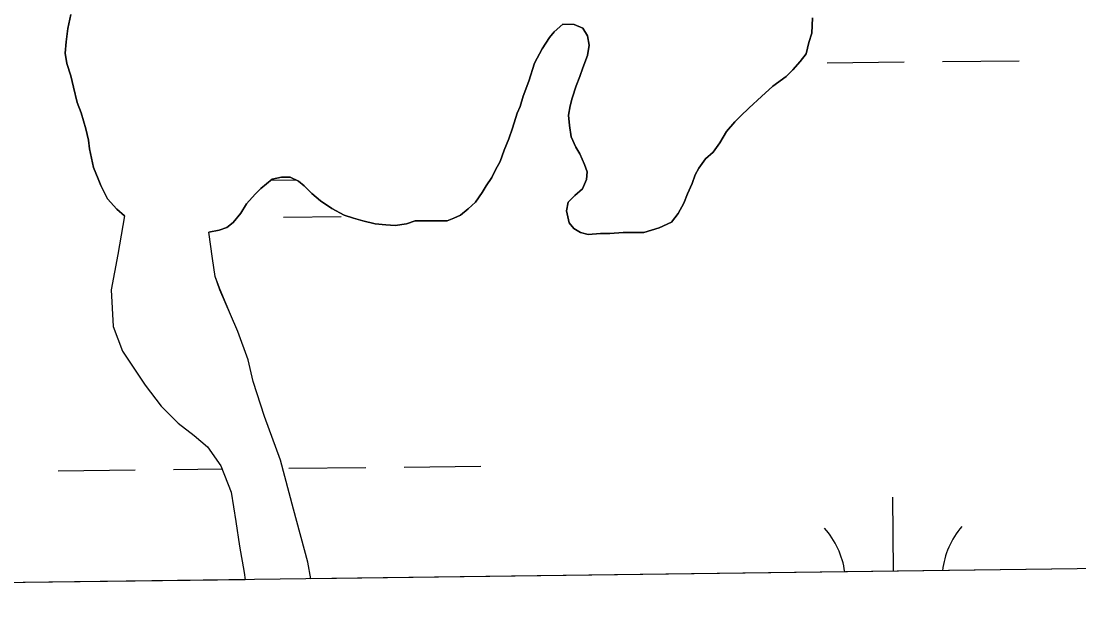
# Model space of a CAD drawing. Extents: x 3734862 to 3772949, y 391520 to 417239.
# Drawn here: x 3739994.9 to 3740435.2, y 396852.8 to 397098.9 of the extents above; entities that cross this region are included whole.
import ezdxf

# ---------------------------------------------------------------- set-up
doc = ezdxf.new("R2010")
doc.units = 0
for name, color, linetype in [('V-GRID-FRAM', 7, 'Continuous'), ('V-TOPO-SHOR', 7, 'Continuous'), ('V-WETL-SWMP', 7, 'Continuous')]:
    doc.layers.add(name, color=color, linetype=linetype)

msp = doc.modelspace()

# ---------------------------------------------------------------- linework, layer by layer
at = {"layer": 'V-GRID-FRAM'}
msp.add_lwpolyline([(3738832.32, 415033.81), (3770599.18, 415447.36), (3770843.79, 397266.59), (3739061.07, 396852.84), (3738832.32, 415033.81)], dxfattribs=at)
at = {"layer": 'V-TOPO-SHOR'}
for points in [[(3740037.93, 397017.75), (3740034.78, 397020.51), (3740030.84, 397024.85), (3740028.09, 397030.36), (3740026.91, 397033.12), (3740024.95, 397037.85), (3740023.38, 397045.73), (3740022.99, 397049.28), (3740021.81, 397054.01), (3740019.85, 397060.71), (3740018.28, 397065.04), (3740016.71, 397071.35), (3740015.53, 397076.08), (3740013.96, 397081.2), (3740013.18, 397085.53), (3740013.58, 397090.26), (3740014.37, 397095.77), (3740015.56, 397101.68)], [(3740270.76, 397023.02), (3740268.39, 397018.69), (3740265.63, 397015.15), (3740260.51, 397012.79), (3740254.2, 397010.82), (3740251.05, 397010.83), (3740245.54, 397010.83), (3740240.02, 397010.44), (3740236.08, 397010.45), (3740230.96, 397010.06), (3740227.81, 397010.85), (3740225.05, 397012.43), (3740223.08, 397014.79), (3740221.91, 397019.92), (3740222.7, 397023.46), (3740225.46, 397026.22), (3740228.62, 397028.97), (3740230.2, 397032.91), (3740230.59, 397036.06), (3740229.41, 397039.21), (3740227.45, 397043.55), (3740225.88, 397046.31), (3740223.91, 397050.65), (3740223.13, 397055.37), (3740222.74, 397059.71), (3740223.53, 397063.65), (3740224.32, 397066.8), (3740225.9, 397071.92), (3740227.48, 397075.85), (3740228.67, 397079.4), (3740230.64, 397084.52), (3740231.44, 397088.85), (3740230.65, 397092.79), (3740228.69, 397095.95), (3740225.14, 397097.52), (3740220.41, 397097.53), (3740216.86, 397094.38), (3740214.89, 397092.02), (3740211.74, 397087.3), (3740208.58, 397081.39), (3740206.21, 397073.91), (3740203.84, 397067.61), (3740202.65, 397063.27), (3740201.46, 397060.52), (3740199.49, 397054.22), (3740197.91, 397049.88), (3740195.93, 397045.16), (3740194.35, 397040.43), (3740192.38, 397036.89), (3740190.8, 397033.74), (3740188.43, 397030.2), (3740186.85, 397027.44), (3740184.09, 397023.5), (3740180.94, 397020.75), (3740177.78, 397017.99), (3740175.02, 397016.81), (3740172.27, 397015.64), (3740158.87, 397015.65)], [(3740324.42, 397100.18), (3740324.02, 397093.88), (3740322.84, 397089.94), (3740321.65, 397085.21), (3740319.28, 397082.06), (3740316.12, 397078.52), (3740313.37, 397075.76), (3740307.85, 397071.83), (3740303.11, 397067.5), (3740297.99, 397062.78), (3740294.44, 397059.24), (3740292.07, 397056.88), (3740288.52, 397052.94), (3740285.76, 397048.22), (3740283, 397044.28), (3740279.84, 397041.53), (3740277.08, 397037.59), (3740275.5, 397034.83), (3740274.32, 397031.29), (3740272.34, 397026.96), (3740270.76, 397023.02)], [(3740158.87, 397015.65), (3740155.32, 397014.47), (3740150.6, 397013.69), (3740146.66, 397014.09), (3740142.32, 397014.49), (3740137.2, 397015.67), (3740133.27, 397016.86), (3740129.33, 397018.04), (3740124.21, 397020.81), (3740119.48, 397023.96), (3740115.94, 397027.12), (3740112.79, 397030.28), (3740110.43, 397032.25), (3740106.89, 397033.83), (3740103.34, 397033.83), (3740099.4, 397033.05), (3740094.67, 397029.11), (3740092.3, 397026.75), (3740088.75, 397022.81), (3740086.38, 397018.88), (3740083.23, 397014.94), (3740080.47, 397012.97), (3740077.32, 397011.79), (3740072.98, 397011.01)], [(3740037.93, 397017.75), (3740035.15, 397001.6), (3740032.38, 396987.02), (3740033.15, 396971.66), (3740037.08, 396961.41), (3740046.52, 396947.22), (3740053.21, 396938.54), (3740060.29, 396931.45), (3740066.98, 396926.32), (3740072.5, 396921.58), (3740078, 396913.7), (3740082.33, 396902.66), (3740084.28, 396890.45), (3740085.85, 396880.21), (3740087.81, 396869.17), (3740088.21, 396866.21)], [(3740115.49, 396866.56), (3740114.2, 396873.48), (3740108.32, 396895.55), (3740102.82, 396916.04), (3740096.15, 396934.17), (3740091.43, 396948.75), (3740089.47, 396957.81), (3740085.15, 396969.64), (3740082.01, 396976.73), (3740077.68, 396986.98), (3740075.72, 396992.49), (3740074.55, 396999.98), (3740072.98, 397011.01)]]:
    msp.add_lwpolyline(points, dxfattribs=at)
at = {"layer": 'V-WETL-SWMP'}
for p, q in [((3740015.56, 397101.68), (3740014.37, 397095.77)), ((3740216.86, 397094.38), (3740220.41, 397097.53)), ((3740220.41, 397097.53), (3740225.14, 397097.52)), ((3740225.14, 397097.52), (3740228.69, 397095.94)), ((3740324.02, 397093.88), (3740324.42, 397100.18)), ((3740014.37, 397095.77), (3740013.58, 397090.26)), ((3740214.89, 397092.02), (3740216.86, 397094.38)), ((3740228.69, 397095.94), (3740230.65, 397092.79)), ((3740322.84, 397089.94), (3740324.02, 397093.88)), ((3740013.58, 397090.26), (3740013.18, 397085.53)), ((3740211.74, 397087.3), (3740214.89, 397092.02)), ((3740231.44, 397088.85), (3740230.64, 397084.52)), ((3740230.65, 397092.79), (3740231.44, 397088.85)), ((3740321.65, 397085.21), (3740322.84, 397089.94)), ((3740013.18, 397085.53), (3740013.96, 397081.2)), ((3740208.58, 397081.39), (3740211.74, 397087.3)), ((3740230.64, 397084.52), (3740228.67, 397079.4)), ((3740319.28, 397082.06), (3740321.65, 397085.21)), ((3740013.96, 397081.2), (3740015.53, 397076.07)), ((3740206.21, 397073.91), (3740208.58, 397081.39)), ((3740316.12, 397078.52), (3740319.28, 397082.06)), ((3740330.46, 397081.52), (3740362.46, 397081.85)), ((3740378.46, 397082.02), (3740410.46, 397082.36)), ((3740015.53, 397076.07), (3740016.71, 397071.35)), ((3740227.48, 397075.85), (3740225.9, 397071.92)), ((3740228.67, 397079.4), (3740227.48, 397075.85)), ((3740307.85, 397071.83), (3740313.37, 397075.76)), ((3740313.37, 397075.76), (3740316.12, 397078.52)), ((3740016.71, 397071.35), (3740018.28, 397065.04)), ((3740203.84, 397067.61), (3740206.21, 397073.91)), ((3740225.9, 397071.92), (3740224.32, 397066.8)), ((3740303.11, 397067.5), (3740307.85, 397071.83)), ((3740202.65, 397063.27), (3740203.84, 397067.61)), ((3740224.32, 397066.8), (3740223.53, 397063.65)), ((3740297.99, 397062.78), (3740303.11, 397067.5)), ((3740018.28, 397065.04), (3740019.85, 397060.71)), ((3740201.46, 397060.52), (3740202.65, 397063.27)), ((3740223.53, 397063.65), (3740222.74, 397059.71)), ((3740294.44, 397059.24), (3740297.99, 397062.78)), ((3740019.85, 397060.71), (3740021.81, 397054.01)), ((3740199.49, 397054.22), (3740201.46, 397060.52)), ((3740222.74, 397059.71), (3740223.13, 397055.37)), ((3740292.07, 397056.88), (3740294.44, 397059.24)), ((3740021.81, 397054.01), (3740022.99, 397049.28)), ((3740197.91, 397049.88), (3740199.49, 397054.22)), ((3740223.13, 397055.37), (3740223.91, 397050.64)), ((3740288.52, 397052.94), (3740292.07, 397056.88)), ((3740022.99, 397049.28), (3740023.38, 397045.73)), ((3740195.93, 397045.16), (3740197.91, 397049.88)), ((3740223.91, 397050.64), (3740225.88, 397046.31)), ((3740285.76, 397048.22), (3740288.52, 397052.94)), ((3740023.38, 397045.73), (3740024.95, 397037.85)), ((3740194.35, 397040.43), (3740195.93, 397045.16)), ((3740225.88, 397046.31), (3740227.45, 397043.55)), ((3740283, 397044.28), (3740285.76, 397048.22)), ((3740192.38, 397036.89), (3740194.35, 397040.43)), ((3740227.45, 397043.55), (3740229.41, 397039.21)), ((3740277.08, 397037.59), (3740279.84, 397041.53)), ((3740279.84, 397041.53), (3740283, 397044.28)), ((3740024.95, 397037.85), (3740026.91, 397033.12)), ((3740190.8, 397033.74), (3740192.38, 397036.89)), ((3740229.41, 397039.21), (3740230.59, 397036.06)), ((3740230.59, 397036.06), (3740230.2, 397032.91)), ((3740275.5, 397034.83), (3740277.08, 397037.59)), ((3740026.91, 397033.12), (3740028.09, 397030.36)), ((3740094.67, 397029.11), (3740099.4, 397033.05)), ((3740098.91, 397032.64), (3740109.31, 397032.75)), ((3740099.4, 397033.05), (3740103.34, 397033.83)), ((3740103.34, 397033.83), (3740106.89, 397033.83)), ((3740106.89, 397033.83), (3740110.43, 397032.25)), ((3740110.43, 397032.25), (3740112.79, 397030.27)), ((3740188.43, 397030.2), (3740190.8, 397033.74)), ((3740230.2, 397032.91), (3740228.62, 397028.97)), ((3740272.34, 397026.96), (3740274.32, 397031.29)), ((3740274.32, 397031.29), (3740275.5, 397034.83)), ((3740028.09, 397030.36), (3740030.84, 397024.84)), ((3740092.3, 397026.75), (3740094.67, 397029.11)), ((3740112.79, 397030.27), (3740115.94, 397027.12)), ((3740115.94, 397027.12), (3740119.48, 397023.96)), ((3740184.09, 397023.5), (3740186.85, 397027.44)), ((3740186.85, 397027.44), (3740188.43, 397030.2)), ((3740228.62, 397028.97), (3740225.46, 397026.22)), ((3740270.76, 397023.02), (3740272.34, 397026.96)), ((3740030.84, 397024.84), (3740034.78, 397020.51)), ((3740086.39, 397018.88), (3740088.75, 397022.81)), ((3740088.75, 397022.81), (3740092.3, 397026.75)), ((3740119.48, 397023.96), (3740124.21, 397020.81)), ((3740180.94, 397020.75), (3740184.09, 397023.5)), ((3740222.7, 397023.46), (3740221.91, 397019.92)), ((3740225.46, 397026.22), (3740222.7, 397023.46)), ((3740268.39, 397018.69), (3740270.76, 397023.02)), ((3740034.78, 397020.51), (3740037.93, 397017.75)), ((3740083.23, 397014.94), (3740086.39, 397018.88)), ((3740124.21, 397020.81), (3740129.33, 397018.04)), ((3740129.33, 397018.04), (3740133.26, 397016.86)), ((3740177.78, 397017.99), (3740180.94, 397020.75)), ((3740221.91, 397019.92), (3740223.09, 397014.79)), ((3740265.63, 397015.14), (3740268.39, 397018.69)), ((3740037.93, 397017.75), (3740035.15, 397001.6)), ((3740080.47, 397012.97), (3740083.23, 397014.94)), ((3740104.07, 397017.26), (3740128.07, 397017.51)), ((3740133.26, 397016.86), (3740137.2, 397015.67)), ((3740137.2, 397015.67), (3740142.32, 397014.48)), ((3740142.32, 397014.48), (3740146.66, 397014.09)), ((3740146.66, 397014.09), (3740150.6, 397013.69)), ((3740150.6, 397013.69), (3740155.32, 397014.47)), ((3740155.32, 397014.47), (3740158.87, 397015.65)), ((3740158.87, 397015.65), (3740172.27, 397015.64)), ((3740172.27, 397015.64), (3740175.02, 397016.81)), ((3740175.02, 397016.81), (3740177.78, 397017.99)), ((3740223.09, 397014.79), (3740225.05, 397012.43)), ((3740260.51, 397012.79), (3740265.63, 397015.14)), ((3740072.98, 397011.01), (3740077.32, 397011.79)), ((3740074.55, 396999.98), (3740072.98, 397011.01)), ((3740077.32, 397011.79), (3740080.47, 397012.97)), ((3740225.05, 397012.43), (3740227.81, 397010.85)), ((3740227.81, 397010.85), (3740230.96, 397010.06)), ((3740230.96, 397010.06), (3740236.08, 397010.45)), ((3740236.08, 397010.45), (3740240.02, 397010.44)), ((3740240.02, 397010.44), (3740245.54, 397010.83)), ((3740245.54, 397010.83), (3740251.05, 397010.83)), ((3740251.05, 397010.83), (3740254.2, 397010.82)), ((3740254.2, 397010.82), (3740260.51, 397012.79)), ((3740035.15, 397001.6), (3740032.38, 396987.02)), ((3740075.72, 396992.49), (3740074.55, 396999.98)), ((3740077.69, 396986.98), (3740075.72, 396992.49)), ((3740032.38, 396987.02), (3740033.15, 396971.66)), ((3740082.01, 396976.73), (3740077.69, 396986.98)), ((3740085.15, 396969.63), (3740082.01, 396976.73)), ((3740033.15, 396971.66), (3740037.08, 396961.41)), ((3740089.47, 396957.81), (3740085.15, 396969.63)), ((3740037.08, 396961.41), (3740046.52, 396947.22)), ((3740091.43, 396948.75), (3740089.47, 396957.81)), ((3740096.15, 396934.17), (3740091.43, 396948.75)), ((3740046.52, 396947.22), (3740053.21, 396938.54)), ((3740053.21, 396938.54), (3740060.29, 396931.45)), ((3740060.29, 396931.45), (3740066.98, 396926.32)), ((3740102.82, 396916.04), (3740096.15, 396934.17)), ((3740066.98, 396926.32), (3740072.5, 396921.58)), ((3740072.5, 396921.58), (3740078, 396913.7)), ((3744126.88, 396918.78), (3740115.49, 396866.56)), ((3740058.33, 396912.13), (3740078.53, 396912.35)), ((3740078, 396913.7), (3740082.33, 396902.66)), ((3740108.32, 396895.55), (3740102.82, 396916.04)), ((3740106.33, 396912.64), (3740138.33, 396912.98)), ((3740154.33, 396913.15), (3740186.32, 396913.48)), ((3740010.33, 396911.62), (3740042.33, 396911.96)), ((3740082.33, 396902.66), (3740084.28, 396890.45)), ((3740358.11, 396869.72), (3740357.79, 396900.55)), ((3740114.21, 396873.48), (3740108.32, 396895.55)), ((3740084.28, 396890.45), (3740085.85, 396880.2)), ((3740085.85, 396880.2), (3740087.81, 396869.17)), ((3740115.49, 396866.56), (3740114.21, 396873.48)), ((3740087.81, 396869.17), (3740088.21, 396866.21)), ((3740088.21, 396866.21), (3739963.22, 396864.58))]:
    msp.add_line(p, q, dxfattribs=at)
for centre, start, end in [((3740302.92, 396864.45), 8.1746, 41.377), ((3740413.4, 396865.61), 139.8334, 172.8722)]:
    msp.add_arc(centre, 35.25, start, end, dxfattribs=at)

doc.saveas('drawing.dxf')
